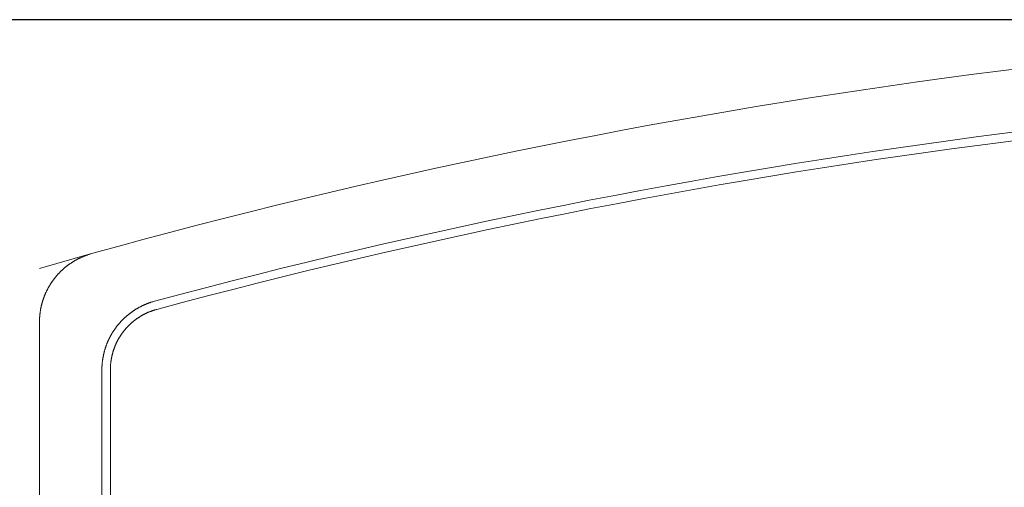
# Model space of a CAD drawing. Extents: x 0 to 59450, y 0 to 42050.
# Tile 288 of 304: x 46297 to 46978, y 30823 to 31146. Entities that reach past the tile are written whole.
import ezdxf

# ---------------------------------------------------------------- set-up
doc = ezdxf.new("R2010")
doc.units = 0
doc.header["$LTSCALE"] = 20
doc.header["$MEASUREMENT"] = 0
doc.layers.get('0').update_dxf_attribs({"linetype": 'CONTINUOUS'})
doc.layers.get('Defpoints').update_dxf_attribs({"linetype": 'CONTINUOUS'})
doc.dimstyles.new('DXF001', dxfattribs={"dimtxt": 3.1, "dimasz": 2, "dimexe": 2, "dimexo": 0.8, "dimgap": 0.09, "dimtad": 1, "dimdsep": 46, "dimtxsty": 'STANDARD', "dimcen": 0.09, "dimazin": 2, "dimtfac": 0.645161, "dimtdec": 4, "dimtmove": 0, "dimatfit": 3, "dimfxl": 1, "dimtvp": 0.66129, "dimtolj": 1, "dimtzin": 0, "dimarcsym": 0})

# ---------------------------------------------------------------- blocks, each defined once
blk = doc.blocks.new('_OPEN')
at = {"color": 0, "linetype": 'ByBlock', "lineweight": -2}
for p, q in [((-1, 0.166667), (0, 0)), ((0, 0), (-1, -0.166667)), ((0, 0), (-1, 0))]:
    blk.add_line(p, q, dxfattribs=at)
blk = doc.blocks.new('*D65')
at = {"color": 0, "linetype": 'Continuous', "lineweight": -2}
for p, q in [((47534.41, 31146.46), (45617.94, 31146.46)), ((45619.94, 31144.46), (45619.94, 29778.81)), ((46309.41, 29776.81), (45617.94, 29776.81))]:
    blk.add_line(p, q, dxfattribs=at)
at = {"layer": 'Defpoints', "color": 0, "linetype": 'Continuous'}
for p in [(47535.21, 31146.46), (45619.94, 29776.81), (46310.21, 29776.81)]:
    blk.add_point(p, dxfattribs=at)
at = {"color": 0, "linetype": 'Continuous', "lineweight": -2, "xscale": 2, "yscale": 2, "zscale": 2}
for p, rotation in [((45619.94, 31146.46), 90), ((45619.94, 29776.81), 270)]:
    blk.add_blockref('_OPEN', p, dxfattribs=dict(at, rotation=rotation))
at = {"color": 0, "linetype": 'Continuous', "lineweight": 13, "insert": (45569.85, 30635.54), "char_height": 100, "attachment_point": 5, "rotation": 90}
blk.add_mtext('\\A1;\\A1;1370', dxfattribs=at)

msp = doc.modelspace()

# ---------------------------------------------------------------- linework, layer by layer
at = {"color": 3, "linetype": 'Continuous', "lineweight": 13}
for p, q in [((46310.209, 30974.526), (46346.294, 30984.695)), ((46391.39, 30946.135), (46390.893, 30945.998)), ((46310.209, 30937.245), (46310.212, 30937.828)), ((46310.209, 29848.552), (46310.209, 30937.244)), ((46353.422, 30904.253), (46353.422, 29910.191)), ((46353.423, 30904.253), (46353.428, 30904.838)), ((46359.291, 30904.253), (46359.291, 29910.191))]:
    msp.add_line(p, q, dxfattribs=at)
for centre, radius, start, end in [((47535.211, 26696.458), 4450, 74.503948, 105.49608), ((47535.211, 26696.458), 4406.787, 74.935601, 105.06442), ((47535.211, 26696.458), 4400.918, 74.935601, 105.06442), ((46359.599, 30936.711), 49.797, 114.88016, 115.549755), ((46359.722, 30936.41), 50.121, 114.197954, 114.862933), ((46359.582, 30936.734), 49.768, 113.533631, 114.203889), ((46359.217, 30937.525), 48.897, 112.828297, 113.511601), ((46359.738, 30936.379), 50.155, 112.205986, 112.869547), ((46360.965, 30933.351), 53.423, 111.577447, 112.196734), ((46359.349, 30937.228), 49.223, 110.80528, 111.488215), ((46356.871, 30943.69), 42.302, 109.96219, 110.775605), ((46360.568, 30934.342), 52.352, 109.655991, 110.273248), ((46389.409, 30853.901), 137.807, 109.486295, 109.698305), ((46357.263, 30942.929), 43.16, 107.811748, 108.681477), ((46355.929, 30947.208), 38.677, 106.373191, 107.868899), ((46375.303, 30885.099), 103.735, 106.239348, 106.969953), ((46359.459, 30937.107), 49.388, 129.790966, 130.466614), ((46359.454, 30937.091), 49.398, 129.099499, 129.775019), ((46359.463, 30937.1), 49.396, 128.438841, 129.114329), ((46359.449, 30937.092), 49.394, 127.745075, 128.420625), ((46359.45, 30937.101), 49.387, 127.076656, 127.752352), ((46359.427, 30937.103), 49.371, 126.380428, 127.056398), ((46359.422, 30937.136), 49.342, 125.721862, 126.398128), ((46359.393, 30937.135), 49.326, 125.017893, 125.69456), ((46359.377, 30937.181), 49.279, 124.356045, 125.033267), ((46359.33, 30937.223), 49.218, 123.660131, 124.338211), ((46359.327, 30937.242), 49.2, 122.991057, 123.669426), ((46359.322, 30937.228), 49.21, 122.299202, 122.977395), ((46359.362, 30937.178), 49.273, 121.62957, 122.306968), ((46359.41, 30937.071), 49.389, 120.936215, 121.612027), ((46359.462, 30937.009), 49.469, 120.276392, 120.951041), ((46359.486, 30936.939), 49.542, 119.586829, 120.260436), ((46359.52, 30936.889), 49.603, 118.919099, 119.591942), ((46359.532, 30936.851), 49.641, 118.237648, 118.909772), ((46359.562, 30936.808), 49.693, 117.573272, 118.244697), ((46359.574, 30936.758), 49.743, 116.888192, 117.558784), ((46359.575, 30936.766), 49.736, 116.222642, 116.893378), ((46359.532, 30936.832), 49.658, 115.540737, 116.212322), ((46359.187, 30937.434), 48.965, 140.694625, 141.376043), ((46359.224, 30937.384), 49.026, 139.996483, 140.677071), ((46359.261, 30937.374), 49.06, 139.335337, 140.015363), ((46359.276, 30937.332), 49.099, 138.629491, 139.309081), ((46359.299, 30937.323), 49.122, 137.961137, 138.640404), ((46359.305, 30937.303), 49.14, 137.269013, 137.947989), ((46359.319, 30937.302), 49.151, 136.599935, 137.278771), ((46359.31, 30937.293), 49.15, 135.90679, 136.585602), ((46359.317, 30937.297), 49.153, 135.236688, 135.915478), ((46359.307, 30937.279), 49.159, 134.534699, 135.213464), ((46359.333, 30937.272), 49.182, 133.871816, 134.550224), ((46359.363, 30937.22), 49.24, 133.177765, 133.855388), ((46359.397, 30937.199), 49.278, 132.513185, 133.190237), ((46359.412, 30937.16), 49.318, 131.8186, 132.495153), ((46359.437, 30937.138), 49.35, 131.146758, 131.82294), ((46359.443, 30937.122), 49.366, 130.463686, 131.139539), ((46359.392, 30937.356), 49.18, 150.952657, 151.631041), ((46359.352, 30937.375), 49.135, 150.270434, 150.949533), ((46359.283, 30937.401), 49.063, 149.577047, 150.257106), ((46359.265, 30937.428), 49.034, 148.913371, 149.593801), ((46359.265, 30937.409), 49.043, 148.213485, 148.893801), ((46359.277, 30937.402), 49.057, 147.534073, 148.214263), ((46359.28, 30937.39), 49.066, 146.843715, 147.523738), ((46359.286, 30937.396), 49.068, 146.174045, 146.854047), ((46359.27, 30937.396), 49.055, 145.483554, 146.163675), ((46359.264, 30937.403), 49.046, 144.805586, 145.485878), ((46359.241, 30937.401), 49.028, 144.107747, 144.788304), ((46359.221, 30937.419), 49.001, 143.430481, 144.111454), ((46359.173, 30937.445), 48.948, 142.739102, 143.420743), ((46359.164, 30937.466), 48.927, 142.070059, 142.751962), ((46359.159, 30937.442), 48.938, 141.363439, 142.045261), ((46359.522, 30937.318), 49.313, 159.10685, 159.783593), ((46359.551, 30937.318), 49.34, 158.442803, 159.119143), ((46359.561, 30937.302), 49.356, 157.75422, 158.430315), ((46359.574, 30937.303), 49.367, 157.084921, 157.760863), ((46359.575, 30937.285), 49.375, 156.39025, 157.06608), ((46359.577, 30937.293), 49.374, 155.72417, 156.399999), ((46359.564, 30937.285), 49.366, 155.032844, 155.708772), ((46359.555, 30937.301), 49.351, 154.369498, 155.0456), ((46359.529, 30937.293), 49.331, 153.6714, 154.347789), ((46359.509, 30937.309), 49.305, 153.001541, 153.678277), ((46359.471, 30937.32), 49.266, 152.314826, 152.992052), ((46359.442, 30937.336), 49.233, 151.639112, 152.316846), ((46359.989, 30937.25), 49.781, 167.94161, 168.611729), ((46359.972, 30937.234), 49.768, 167.249117, 167.919518), ((46359.961, 30937.251), 49.753, 166.59461, 167.265282), ((46359.931, 30937.235), 49.727, 165.898053, 166.569145), ((46359.901, 30937.255), 49.694, 165.239566, 165.911158), ((46359.845, 30937.252), 49.641, 164.548037, 165.220373), ((46359.797, 30937.274), 49.588, 163.885054, 164.558131), ((46359.727, 30937.284), 49.518, 163.198512, 163.87254), ((46359.652, 30937.312), 49.438, 162.529922, 163.205033), ((46359.541, 30937.324), 49.329, 161.828291, 162.504903), ((46359.489, 30937.354), 49.27, 161.164458, 161.841847), ((46359.467, 30937.343), 49.253, 160.467243, 161.144849), ((46359.482, 30937.355), 49.263, 159.808621, 160.486039), ((46402.942, 30903.739), 49.812, 118.004092, 118.677135), ((46402.963, 30903.707), 49.85, 117.33476, 118.007409), ((46402.967, 30903.676), 49.879, 116.650284, 117.322395), ((46402.962, 30903.7), 49.856, 115.98534, 116.657838), ((46402.91, 30903.77), 49.77, 115.293757, 115.967423), ((46402.963, 30903.688), 49.867, 114.636152, 115.308288), ((46403.058, 30903.445), 50.128, 113.95075, 114.619114), ((46402.914, 30903.779), 49.764, 113.281044, 113.954839), ((46402.568, 30904.534), 48.934, 112.571903, 113.258228), ((46403.094, 30903.368), 50.212, 111.949473, 112.615628), ((46404.316, 30900.313), 53.503, 111.319268, 111.94067), ((46402.729, 30904.164), 49.338, 110.543154, 111.22778), ((46400.283, 30910.634), 42.421, 109.702214, 110.516883), ((46403.939, 30901.266), 52.474, 109.392735, 110.011256), ((46432.284, 30821.026), 137.574, 109.218769, 109.432069), ((46400.671, 30909.874), 43.275, 107.54802, 108.418446), ((46399.341, 30914.205), 38.744, 106.106771, 107.603954), ((46418.414, 30852.057), 103.75, 105.972203, 106.704459), ((46360.325, 30937.225), 50.118, 175.313736, 175.979416), ((46360.293, 30937.239), 50.085, 174.661106, 175.327114), ((46360.258, 30937.228), 50.051, 173.977974, 174.644327), ((46360.226, 30937.234), 50.018, 173.313951, 173.980662), ((46360.192, 30937.231), 49.985, 172.639125, 173.306225), ((46360.162, 30937.236), 49.954, 171.973503, 172.640986), ((46360.127, 30937.225), 49.921, 171.28726, 171.955184), ((46360.1, 30937.248), 49.891, 170.639568, 171.307896), ((46360.067, 30937.228), 49.861, 169.941905, 170.6107), ((46360.04, 30937.25), 49.831, 169.292561, 169.961804), ((46360.004, 30937.231), 49.799, 168.593151, 169.262959), ((46402.71, 30904.164), 49.328, 131.597672, 132.277845), ((46402.742, 30904.127), 49.378, 130.918076, 131.597702), ((46402.773, 30904.083), 49.431, 130.232414, 130.911169), ((46402.807, 30904.048), 49.48, 129.55844, 130.236589), ((46402.818, 30904.021), 49.508, 128.870377, 129.54802), ((46402.842, 30903.995), 49.543, 128.19588, 128.873154), ((46402.845, 30903.974), 49.562, 127.50605, 128.182986), ((46402.859, 30903.972), 49.571, 126.841145, 127.517891), ((46402.851, 30903.953), 49.582, 126.144086, 126.820726), ((46402.857, 30903.959), 49.581, 125.477039, 126.153667), ((46402.841, 30903.963), 49.568, 124.788378, 125.465068), ((46402.838, 30903.981), 49.552, 124.120363, 124.797283), ((46402.806, 30903.998), 49.52, 123.422506, 124.099865), ((46402.816, 30903.993), 49.529, 122.752109, 123.429375), ((46402.83, 30903.955), 49.569, 122.065105, 122.741696), ((46402.862, 30903.918), 49.617, 121.398894, 122.074805), ((46402.883, 30903.854), 49.683, 120.705981, 121.381011), ((46402.914, 30903.823), 49.726, 120.043978, 120.718351), ((46402.925, 30903.779), 49.769, 119.354937, 120.028695), ((46402.945, 30903.751), 49.803, 118.686833, 119.360193), ((46402.686, 30904.005), 43.616, 121.954107, 122.631967), ((46402.716, 30903.977), 43.655, 121.290826, 121.967975), ((46402.727, 30903.938), 43.694, 120.599795, 121.276292), ((46402.749, 30903.911), 43.73, 119.93059, 120.606585), ((46402.753, 30903.87), 43.767, 119.232903, 119.90842), ((46402.77, 30903.866), 43.779, 118.574406, 119.249592), ((46402.767, 30903.834), 43.805, 117.876435, 118.551356), ((46402.778, 30903.837), 43.808, 117.216071, 117.890837), ((46402.769, 30903.822), 43.817, 116.521709, 117.196388), ((46402.775, 30903.826), 43.816, 115.856233, 116.530965), ((46402.757, 30903.834), 43.801, 115.164784, 115.839725), ((46402.773, 30903.821), 43.82, 114.50214, 115.176741), ((46402.788, 30903.756), 43.885, 113.810931, 114.484556), ((46402.816, 30903.7), 43.947, 113.142573, 113.815334), ((46402.829, 30903.649), 44, 112.459617, 113.131408), ((46402.854, 30903.596), 44.058, 111.791673, 112.462715), ((46402.859, 30903.547), 44.106, 111.104381, 111.774704), ((46402.879, 30903.518), 44.139, 110.445752, 111.115513), ((46402.88, 30903.485), 44.171, 109.762073, 110.43129), ((46402.894, 30903.457), 44.202, 109.098156, 109.767008), ((46402.889, 30903.435), 44.221, 108.413904, 109.082447), ((46402.9, 30903.429), 44.23, 107.757674, 108.425979), ((46402.89, 30903.406), 44.249, 107.06816, 107.736331), ((46402.897, 30903.415), 44.243, 106.410872, 107.079085), ((46402.886, 30903.413), 44.242, 105.729004, 106.397051), ((46360.544, 30937.248), 50.335, 178.675692, 179.339471), ((46360.468, 30937.228), 50.259, 177.986764, 178.651322), ((46360.424, 30937.243), 50.216, 177.336729, 178.001651), ((46360.397, 30937.231), 50.189, 176.656587, 177.321663), ((46360.362, 30937.245), 50.153, 176.005253, 176.670625), ((46402.696, 30904.223), 49.278, 142.52742, 143.208503), ((46402.681, 30904.248), 49.251, 141.859292, 142.540707), ((46402.672, 30904.23), 49.255, 141.154377, 141.835791), ((46402.697, 30904.225), 49.277, 140.48698, 141.168063), ((46402.729, 30904.18), 49.331, 139.789763, 140.470099), ((46402.762, 30904.166), 49.365, 139.122438, 139.80229), ((46402.77, 30904.137), 49.39, 138.424263, 139.10377), ((46402.79, 30904.134), 49.407, 137.757128, 138.436402), ((46402.789, 30904.112), 49.421, 137.057773, 137.736863), ((46402.797, 30904.116), 49.424, 136.389232, 137.068266), ((46402.784, 30904.112), 49.417, 135.6967, 136.375789), ((46402.782, 30904.124), 49.407, 135.02563, 135.704841), ((46402.761, 30904.119), 49.396, 134.324824, 135.004248), ((46402.747, 30904.152), 49.363, 133.65977, 134.339571), ((46402.703, 30904.168), 49.321, 132.955172, 133.635602), ((46402.704, 30904.186), 49.308, 132.289765, 132.970313), ((46402.546, 30904.312), 43.288, 136.353233, 137.036173), ((46402.528, 30904.316), 43.273, 135.65812, 136.341253), ((46402.518, 30904.332), 43.254, 134.980183, 135.663671), ((46402.481, 30904.355), 43.212, 134.283384, 134.967478), ((46402.483, 30904.359), 43.211, 133.60492, 134.289103), ((46402.492, 30904.336), 43.233, 132.908326, 133.592104), ((46402.522, 30904.317), 43.268, 132.236661, 132.919856), ((46402.55, 30904.26), 43.329, 131.531338, 132.213624), ((46402.583, 30904.235), 43.369, 130.861402, 131.543041), ((46402.595, 30904.202), 43.403, 130.163181, 130.844275), ((46402.619, 30904.178), 43.436, 129.485702, 130.166384), ((46402.623, 30904.159), 43.453, 128.794001, 129.474303), ((46402.639, 30904.15), 43.47, 128.122935, 128.803001), ((46402.634, 30904.133), 43.481, 127.42322, 128.103134), ((46402.643, 30904.14), 43.481, 126.758744, 127.438598), ((46402.632, 30904.129), 43.483, 126.058675, 126.738543), ((46402.631, 30904.139), 43.474, 125.385208, 126.065255), ((46402.606, 30904.154), 43.447, 124.690011, 125.370446), ((46402.618, 30904.154), 43.454, 124.022306, 124.702592), ((46402.633, 30904.109), 43.5, 123.325649, 124.005204), ((46402.665, 30904.074), 43.547, 122.656994, 123.335804), ((46402.797, 30904.203), 49.374, 152.096665, 152.776291), ((46402.767, 30904.225), 49.337, 151.422962, 152.103136), ((46402.737, 30904.23), 49.308, 150.731024, 151.411572), ((46402.75, 30904.223), 49.322, 150.050792, 150.731222), ((46402.784, 30904.194), 49.366, 149.361203, 150.041004), ((46402.811, 30904.187), 49.394, 148.690827, 149.370252), ((46402.819, 30904.173), 49.407, 148.002391, 148.681602), ((46402.831, 30904.167), 49.421, 147.325352, 148.004442), ((46402.826, 30904.152), 49.425, 146.628045, 147.307079), ((46402.829, 30904.162), 49.422, 145.961164, 146.640254), ((46402.809, 30904.157), 49.407, 145.26383, 145.943104), ((46402.8, 30904.176), 49.39, 144.596746, 145.276253), ((46402.771, 30904.171), 49.369, 143.892153, 144.572005), ((46402.748, 30904.201), 49.332, 143.224421, 143.904757), ((46402.581, 30904.346), 43.296, 148.026363, 148.709163), ((46402.581, 30904.358), 43.289, 147.357124, 148.039995), ((46402.564, 30904.347), 43.281, 146.648424, 147.331493), ((46402.555, 30904.367), 43.262, 145.981211, 146.664526), ((46402.529, 30904.371), 43.239, 145.283078, 145.966748), ((46402.508, 30904.386), 43.213, 144.599129, 145.283293), ((46402.461, 30904.415), 43.158, 143.91007, 144.594989), ((46402.449, 30904.427), 43.142, 143.227663, 143.912918), ((46402.442, 30904.422), 43.139, 142.531609, 143.216863), ((46402.463, 30904.409), 43.163, 141.849271, 142.53419), ((46402.493, 30904.366), 43.212, 141.145513, 141.829677), ((46402.52, 30904.363), 43.236, 140.481828, 141.165499), ((46402.53, 30904.328), 43.266, 139.770312, 140.453626), ((46402.547, 30904.326), 43.28, 139.100049, 139.783118), ((46402.547, 30904.313), 43.289, 138.404629, 139.0875), ((46402.557, 30904.31), 43.298, 137.727018, 138.409817), ((46402.545, 30904.308), 43.291, 137.031547, 137.714384), ((46402.999, 30904.161), 49.576, 160.961209, 161.637802), ((46402.95, 30904.172), 49.526, 160.277142, 160.954408), ((46402.948, 30904.175), 49.523, 159.602964, 160.280323), ((46402.976, 30904.146), 49.559, 158.905407, 159.582327), ((46402.995, 30904.153), 49.575, 158.244398, 158.921088), ((46402.997, 30904.128), 49.586, 157.541218, 158.217846), ((46403, 30904.144), 49.582, 156.883749, 157.560389), ((46402.989, 30904.135), 49.576, 156.192712, 156.869458), ((46402.98, 30904.143), 49.564, 155.520023, 156.196959), ((46402.953, 30904.136), 49.543, 154.822673, 155.499947), ((46402.934, 30904.162), 49.515, 154.162499, 154.840142), ((46402.894, 30904.156), 49.481, 153.457704, 154.135853), ((46402.86, 30904.184), 49.438, 152.790623, 153.469378), ((46402.772, 30904.318), 43.479, 158.326739, 159.006654), ((46402.758, 30904.303), 43.471, 157.622661, 158.302728), ((46402.748, 30904.323), 43.455, 156.961397, 157.6417), ((46402.72, 30904.319), 43.431, 156.26116, 156.941843), ((46402.699, 30904.339), 43.403, 155.59323, 156.274325), ((46402.662, 30904.344), 43.368, 154.897225, 155.578865), ((46402.629, 30904.358), 43.332, 154.213175, 154.895462), ((46402.57, 30904.386), 43.267, 153.529923, 154.213118), ((46402.542, 30904.395), 43.237, 152.839804, 153.523582), ((46402.513, 30904.405), 43.207, 152.149701, 152.833886), ((46402.522, 30904.406), 43.214, 151.47272, 152.156815), ((46402.549, 30904.38), 43.25, 150.776234, 151.459722), ((46402.573, 30904.375), 43.274, 150.102808, 150.785941), ((46402.576, 30904.355), 43.286, 149.398496, 150.081436), ((46402.586, 30904.351), 43.297, 148.718438, 149.401275), ((46403.251, 30904.128), 49.828, 169.096349, 169.769131), ((46403.27, 30904.111), 49.851, 168.40874, 169.081243), ((46403.283, 30904.112), 49.864, 167.739954, 168.412331), ((46403.282, 30904.104), 49.864, 167.058955, 167.731349), ((46403.28, 30904.105), 49.862, 166.386914, 167.059393), ((46403.265, 30904.098), 49.848, 165.702214, 166.37489), ((46403.249, 30904.108), 49.831, 165.03582, 165.708758), ((46403.218, 30904.102), 49.803, 164.347246, 165.020598), ((46403.192, 30904.122), 49.772, 163.686784, 164.360571), ((46403.148, 30904.109), 49.733, 162.9841, 163.658476), ((46403.107, 30904.139), 49.685, 162.32861, 163.003631), ((46403.043, 30904.14), 49.624, 161.631006, 162.306916), ((46403.073, 30904.253), 43.786, 167.170952, 167.84611), ((46403.046, 30904.271), 43.755, 166.509927, 167.185548), ((46403.019, 30904.269), 43.73, 165.824256, 166.50026), ((46402.992, 30904.277), 43.702, 165.148809, 165.825278), ((46402.946, 30904.279), 43.656, 164.45861, 165.135757), ((46402.903, 30904.298), 43.61, 163.789803, 164.467672), ((46402.842, 30904.304), 43.55, 163.095583, 163.774394), ((46402.798, 30904.33), 43.5, 162.432735, 163.112289), ((46402.751, 30904.322), 43.457, 161.723547, 162.403834), ((46402.743, 30904.344), 43.444, 161.0668, 161.747237), ((46402.763, 30904.318), 43.471, 160.363589, 161.043636), ((46402.776, 30904.32), 43.483, 159.691759, 160.371628), ((46402.773, 30904.306), 43.485, 158.993685, 159.67354), ((46403.655, 30904.099), 50.234, 176.490174, 177.157123), ((46403.646, 30904.108), 50.224, 175.832554, 176.49967), ((46403.63, 30904.1), 50.209, 175.154829, 175.822181), ((46403.612, 30904.101), 50.191, 174.486472, 175.154116), ((46403.578, 30904.095), 50.157, 173.807379, 174.475496), ((46403.545, 30904.106), 50.123, 173.14723, 173.815836), ((46403.498, 30904.093), 50.078, 172.45677, 173.126023), ((46403.451, 30904.115), 50.029, 171.804496, 172.474423), ((46403.386, 30904.105), 49.965, 171.111884, 171.782708), ((46403.332, 30904.12), 49.91, 170.447889, 171.119502), ((46403.266, 30904.111), 49.846, 169.752881, 170.425399), ((46397.38, 30904.769), 38.072, 176.796996, 177.67005), ((46480.164, 30898.439), 121.093, 175.781372, 175.995178), ((46405.435, 30903.984), 46.158, 175.202403, 175.822737), ((46396.639, 30904.92), 37.315, 174.68696, 175.504128), ((46402.689, 30904.345), 43.393, 173.984749, 174.671457), ((46406.322, 30903.88), 47.054, 173.261021, 173.884304), ((46403.441, 30904.22), 44.154, 172.593467, 173.261666), ((46402.327, 30904.393), 43.026, 171.941313, 172.629777), ((46403.052, 30904.28), 43.76, 171.252077, 171.92798), ((46403.356, 30904.226), 44.069, 170.571927, 171.242429), ((46403.121, 30904.256), 43.832, 169.88645, 170.560813), ((46403.031, 30904.29), 43.738, 169.23382, 169.909793), ((46403.095, 30904.258), 43.806, 168.532733, 169.207602), ((46403.114, 30904.258), 43.825, 167.863859, 168.538411), ((46403.645, 30904.125), 50.223, 178.51974, 179.186657), ((46403.644, 30904.1), 50.222, 177.823786, 178.490788), ((46403.658, 30904.116), 50.235, 177.176793, 177.843675), ((46450.599, 30903.059), 91.316, 178.516493, 179.250762), ((46393.403, 30904.897), 34.094, 177.613777, 179.115377)]:
    msp.add_arc(centre, radius, start, end, dxfattribs=at)

# ---------------------------------------------------------------- dimensions: what is measured, and where the dimension line sits
at = {"color": 7, "linetype": 'Continuous', "lineweight": 13}
dim = msp.add_linear_dim(base=(45619.939, 29776.814), p1=(47535.21, 31146.458), p2=(46310.209, 29776.814), angle=90, text='\\A1;1370', dimstyle='DXF001', override={"dimtxt": 100, "dimasz": 2, "dimblk1": 'OPEN', "dimblk2": 'OPEN', "dimsah": 1}, dxfattribs=at)
dim.commit()
dim.dimension.update_dxf_attribs({"geometry": '*D65', "text_midpoint": (45619.939, 30635.536), "dimtype": 160})

doc.saveas('drawing.dxf')
